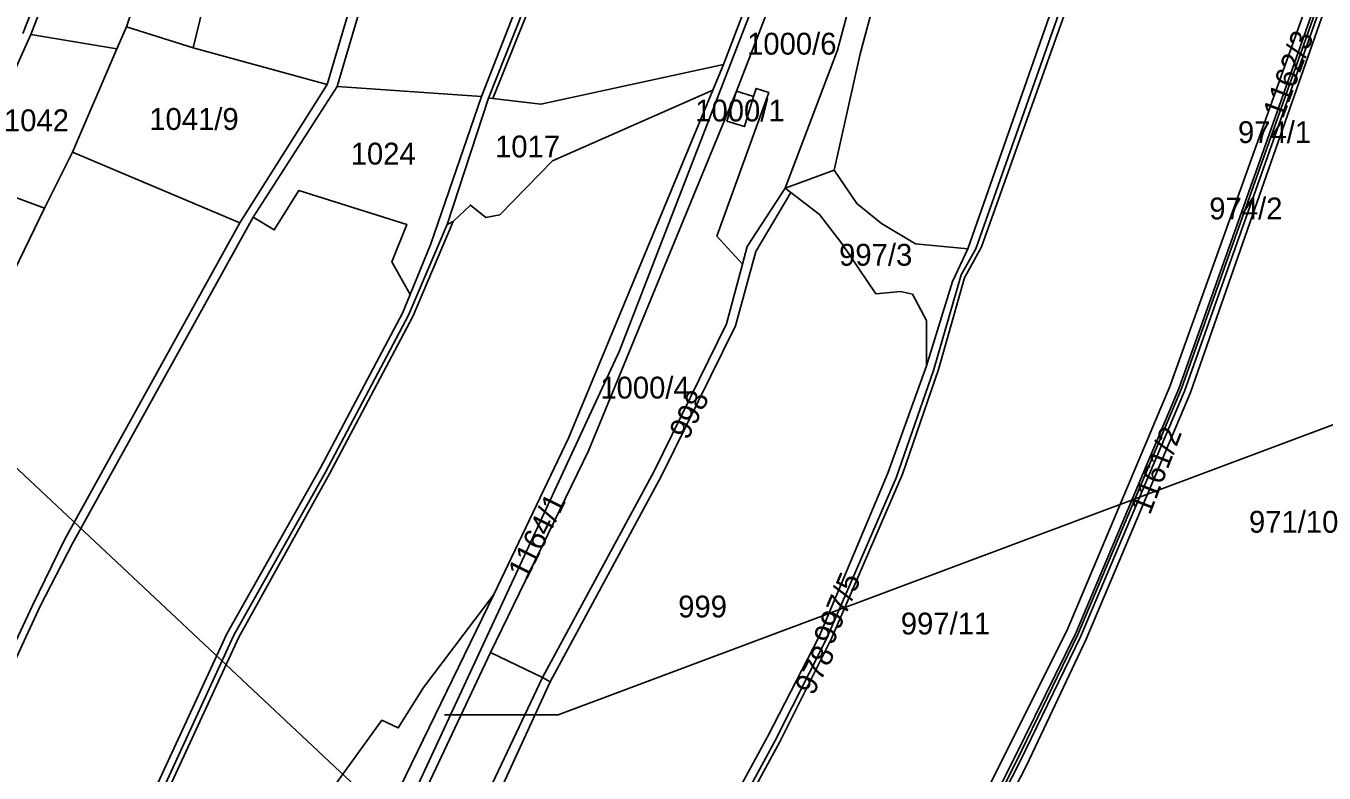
# Model space of a CAD drawing. Extents: x -623250 to -619626, y -1079612 to -1075424.
# Drawn here: x -622013 to -621419, y -1078207 to -1077865 of the extents above; entities that cross this region are included whole.
import ezdxf

# ---------------------------------------------------------------- set-up
doc = ezdxf.new("R2010")
doc.units = 0
for name, color, linetype in [('Parcela nároku', 7, 'Continuous'), ('Parcelní číslo', 7, 'Continuous'), ('Silnice III_35719', 7, 'Continuous'), ('Technická opateření liniová', 7, 'Continuous')]:
    doc.layers.add(name, color=color, linetype=linetype)

msp = doc.modelspace()

# ---------------------------------------------------------------- linework, layer by layer
at = {"layer": 'Parcela nároku'}
for points in [[(-621829.13, -1077522.77), (-621824.86, -1077500.51), (-621819.14, -1077501.16), (-621825.78, -1077523.38), (-621849.57, -1077603.01), (-621883.11, -1077707.18), (-621924.17, -1077825.78), (-621936.26, -1077875.42), (-621966.69, -1077865.76), (-621922.98, -1077733.99), (-621879.19, -1077601.94), (-621854.37, -1077517.58)], [(-621890.55, -1077517.2), (-621904.6, -1077560.62), (-621944.32, -1077679.67), (-621998.88, -1077839.07), (-622010.54, -1077869.22), (-621971.17, -1077875.84), (-621966.69, -1077865.76), (-621922.98, -1077733.99), (-621879.19, -1077601.94), (-621854.37, -1077517.58), (-621852.57, -1077511.42), (-621881.66, -1077506.5)], [(-621760.82, -1077546.14), (-621757.08, -1077532.98), (-621752.84, -1077518.07), (-621734.05, -1077538.24), (-621700.52, -1077565), (-621688.62, -1077557.39), (-621707.64, -1077614.99), (-621717.4, -1077647.19), (-621727.29, -1077687.33), (-621752.14, -1077764.24), (-621804.3, -1077897.68), (-621870.37, -1077892.96), (-621848.84, -1077819.93), (-621826.8, -1077755.86), (-621795.11, -1077653.4)], [(-621936.26, -1077875.42), (-621924.17, -1077825.78), (-621883.11, -1077707.18), (-621849.57, -1077603.01), (-621788.7, -1077621.11), (-621798.63, -1077652.31), (-621831.36, -1077755), (-621853.49, -1077819.24), (-621874.93, -1077892.1)], [(-621587.82, -1077733.09), (-621584.18, -1077724.36), (-621553.71, -1077661.68), (-621546.59, -1077649.72), (-621535.56, -1077639), (-621503.65, -1077646.53), (-621494.85, -1077654.11), (-621483.29, -1077658.41), (-621474.91, -1077659.48), (-621477.29, -1077669.61), (-621480.08, -1077680.18), (-621519.83, -1077790.15), (-621581.92, -1077967.29), (-621605.8, -1077965.02), (-621621.41, -1077955.63), (-621632.68, -1077946.59), (-621643.08, -1077931.33), (-621631.05, -1077878.12), (-621607.68, -1077790.93)], [(-621364.39, -1077678.9), (-621360.94, -1077671.33), (-621356.07, -1077656.62), (-621361.81, -1077680.91), (-621375.21, -1077712.24), (-621395.2, -1077773.48), (-621413.63, -1077833.01), (-621448.87, -1077932.09), (-621484.15, -1078031.22), (-621531.47, -1078143.68), (-621559.31, -1078200.97), (-621633.61, -1078348.03), (-621651.3, -1078390.37), (-621666.67, -1078429.48), (-621674.85, -1078456.45), (-621678.32, -1078456.03), (-621652.48, -1078389.36), (-621636.77, -1078350.51), (-621560.48, -1078200.14), (-621532.5, -1078143.13), (-621485.18, -1078030.89), (-621450, -1077931.7), (-621414.98, -1077832.91), (-621377.7, -1077716.06)], [(-621720.21, -1077686.42), (-621693.63, -1077681.16), (-621626.22, -1077694.86), (-621629.04, -1077709.92), (-621630.91, -1077718.87), (-621693.66, -1077882.95), (-621777.19, -1077901.19), (-621799.13, -1077898.59), (-621745.01, -1077763.9)], [(-621748.3, -1077764.91), (-621801.11, -1077898.36), (-621799.13, -1077898.59), (-621745.01, -1077763.9), (-621720.21, -1077686.42), (-621723.74, -1077687.12)], [(-621536.14, -1078141.02), (-621489.42, -1078030.25), (-621424.75, -1077849.92), (-621379.95, -1077714.81), (-621377.7, -1077716.06), (-621414.98, -1077832.91), (-621450, -1077931.7), (-621485.18, -1078030.89), (-621532.5, -1078143.13), (-621560.48, -1078200.14), (-621636.77, -1078350.51), (-621652.48, -1078389.36), (-621678.32, -1078456.03), (-621682.14, -1078455.7), (-621640.24, -1078349.18), (-621601.13, -1078271)], [(-621620.86, -1077722.51), (-621687.72, -1077895.23), (-621679.96, -1077897.54), (-621678.62, -1077893.9), (-621672.96, -1077895.72), (-621696.62, -1077961.55), (-621684.9, -1077974.23), (-621682.78, -1077966.25), (-621665.46, -1077939.55), (-621641.49, -1077876.43), (-621628.49, -1077827.71), (-621637.34, -1077815.56), (-621641.6, -1077813.11), (-621635.74, -1077793.06), (-621642.47, -1077790.37)], [(-621597.71, -1077729.92), (-621619.49, -1077790.5), (-621628.49, -1077827.71), (-621641.49, -1077876.43), (-621665.46, -1077939.55), (-621643.08, -1077931.33), (-621631.05, -1077878.12), (-621607.68, -1077790.93), (-621587.82, -1077733.09)], [(-621936.26, -1077875.42), (-621966.69, -1077865.76), (-621971.17, -1077875.84), (-621991.43, -1077923.09), (-621914.84, -1077955.44), (-621874.93, -1077892.1)], [(-622010.54, -1077869.22), (-622035.41, -1077924.43), (-622041.01, -1077935.09), (-622004.26, -1077948.64), (-621991.43, -1077923.09), (-621971.17, -1077875.84)], [(-621820.07, -1077956.12), (-621801.11, -1077898.36), (-621799.13, -1077898.59), (-621777.19, -1077901.19), (-621693.66, -1077882.95), (-621698.52, -1077894.68), (-621771.91, -1077927.01), (-621796.01, -1077951.76), (-621802.38, -1077952.89), (-621809.39, -1077947.25), (-621817.29, -1077954.75)], [(-621870.37, -1077892.96), (-621804.3, -1077897.68), (-621827.55, -1077964.94), (-621836.94, -1077988.14), (-621845.42, -1077973.2), (-621838.56, -1077956.15), (-621887.93, -1077940.66), (-621899.15, -1077958.64), (-621908.84, -1077952.82)], [(-621696.62, -1077961.55), (-621684.9, -1077974.23), (-621692.2, -1078001.67), (-621725.28, -1078069.05), (-621776.45, -1078163.32), (-621800.25, -1078151.95), (-621755.36, -1078059.62), (-621687.72, -1077895.23), (-621692.05, -1077908.87), (-621684.09, -1077911.36), (-621679.96, -1077897.54), (-621678.62, -1077893.9), (-621672.96, -1077895.72)], [(-621687.72, -1077895.23), (-621679.96, -1077897.54), (-621684.09, -1077911.36), (-621692.05, -1077908.87)], [(-621632.68, -1077946.59), (-621621.41, -1077955.63), (-621605.8, -1077965.02), (-621581.92, -1077967.29), (-621588.84, -1077982.27), (-621600.73, -1078020.83), (-621600.75, -1078000.02), (-621607.21, -1077988.04), (-621612.61, -1077986.75), (-621623.87, -1077987.92), (-621639.49, -1077964.79), (-621649.7, -1077951.64), (-621662.8, -1077941.45), (-621665.46, -1077939.55), (-621643.08, -1077931.33)], [(-621722.01, -1078071.14), (-621688.22, -1078002.49), (-621678.81, -1077968.47), (-621662.8, -1077941.45), (-621649.7, -1077951.64), (-621639.49, -1077964.79), (-621623.87, -1077987.92), (-621612.61, -1077986.75), (-621607.21, -1077988.04), (-621600.75, -1078000.02), (-621600.73, -1078020.83), (-621618.53, -1078069.92), (-621649.86, -1078144.65), (-621673.38, -1078190.19), (-621712.52, -1078262.15), (-621725.93, -1078289.46), (-621734.43, -1078314.47), (-621779.01, -1078258.82), (-621803.7, -1078232.45), (-621772.94, -1078165.3)], [(-621665.46, -1077939.55), (-621662.8, -1077941.45), (-621678.81, -1077968.47), (-621688.22, -1078002.49), (-621722.01, -1078071.14), (-621772.94, -1078165.3), (-621776.45, -1078163.32), (-621725.28, -1078069.05), (-621692.2, -1078001.67), (-621684.9, -1077974.23), (-621682.78, -1077966.25)], [(-621817.29, -1077954.75), (-621820.07, -1077956.12), (-621837.79, -1077997.65), (-621875.7, -1078069.47), (-621917.7, -1078144.04), (-621989.81, -1078300.86), (-622009.81, -1078350.99), (-622020.37, -1078386.11), (-622048.13, -1078572.96), (-622033.09, -1078484.64), (-622018.08, -1078386.56), (-622007.96, -1078351.4), (-621987.87, -1078301.69), (-621915.38, -1078144.86), (-621873.83, -1078070.23), (-621835.8, -1077998.21)], [(-621830.83, -1078167.93), (-621842.45, -1078186.44), (-621849.93, -1078182.93), (-621874.57, -1078216.88), (-621893.72, -1078261.43), (-621896.45, -1078279.61), (-621935.88, -1078364.97), (-621923.56, -1078371.78), (-621904.78, -1078375.94), (-621900.59, -1078357.45), (-621874.38, -1078283.8), (-621844.4, -1078219.47), (-621798.7, -1078125.48)], [(-621800.25, -1078151.95), (-621830.24, -1078215.74), (-621825.45, -1078225.11), (-621862.83, -1078302.15), (-621843.79, -1078311.14), (-621842.49, -1078311.78), (-621826.5, -1078270.98), (-621808.67, -1078231.35), (-621776.45, -1078163.32)], [(-621779.01, -1078258.82), (-621734.43, -1078314.47), (-621736.18, -1078319.06), (-621786.12, -1078256.36), (-621808.67, -1078231.35), (-621776.45, -1078163.32), (-621772.94, -1078165.3), (-621803.7, -1078232.45)]]:
    msp.add_lwpolyline(points, close=True, dxfattribs=at)
for points in [[(-622014.23, -1077868.74), (-622002.1, -1077838.05), (-621947.29, -1077678.72), (-621930.15, -1077622.95), (-621909.33, -1077559.4), (-621893.59, -1077516.54), (-621890.55, -1077517.2), (-621904.6, -1077560.62), (-621944.32, -1077679.67), (-621998.88, -1077839.07), (-622010.54, -1077869.22), (-622035.41, -1077924.43)], [(-621595.12, -1078274.48), (-621557.95, -1078201.7), (-621530.38, -1078144.73), (-621482.76, -1078032.4), (-621447.54, -1077932.95), (-621412.5, -1077833.54), (-621393.67, -1077773.75), (-621374.06, -1077714.41), (-621361.81, -1077680.91), (-621356.07, -1077656.62), (-621352.61, -1077624.67), (-621351.52, -1077619.03), (-621346.96, -1077620.27), (-621351.15, -1077650.83), (-621352.43, -1077660.2), (-621359.74, -1077683.39), (-621370.61, -1077717.85), (-621410.49, -1077834.12), (-621445.17, -1077933.59), (-621480.01, -1078033.01), (-621527.76, -1078145.86), (-621554.92, -1078203.35), (-621592.05, -1078275.81)], [(-621413.47, -1078234.45), (-621340.92, -1078060.83), (-621287.56, -1077905.65), (-621260.76, -1077824.45), (-621208.08, -1077659.7), (-621214.74, -1077657.83), (-621238.69, -1077651.01), (-621258.47, -1077645.38), (-621278, -1077639.82), (-621296.82, -1077634.46), (-621331.45, -1077654.68), (-621359.74, -1077683.39), (-621370.61, -1077717.85), (-621410.49, -1077834.12), (-621445.17, -1077933.59), (-621480.01, -1078033.01), (-621527.76, -1078145.86), (-621554.92, -1078203.35), (-621592.05, -1078275.81)], [(-622059.07, -1078244.77), (-622006.23, -1078130.73), (-621991.41, -1078102.15), (-621908.84, -1077952.82), (-621870.37, -1077892.96), (-621848.84, -1077819.93), (-621826.8, -1077755.86), (-621795.11, -1077653.4), (-621798.63, -1077652.31), (-621831.36, -1077755), (-621853.49, -1077819.24), (-621874.93, -1077892.1), (-621914.84, -1077955.44), (-621995.11, -1078100.43), (-622009.77, -1078130.49), (-622062.34, -1078242.79)], [(-621706.68, -1078264.18), (-621667.8, -1078192.73), (-621644.39, -1078145.88), (-621611.75, -1078070.36), (-621595.29, -1078022.54), (-621583.38, -1077980.56), (-621575.53, -1077966.39), (-621533.15, -1077847.48), (-621490.7, -1077728.39), (-621473.08, -1077681.08), (-621472.16, -1077677.68), (-621473.46, -1077677.22), (-621472.37, -1077671.75), (-621379.95, -1077714.81), (-621424.75, -1077849.92), (-621489.42, -1078030.25), (-621536.14, -1078141.02), (-621601.13, -1078271)], [(-621706.68, -1078264.18), (-621667.8, -1078192.73), (-621644.39, -1078145.88), (-621611.75, -1078070.36), (-621595.29, -1078022.54), (-621583.38, -1077980.56), (-621575.53, -1077966.39), (-621533.15, -1077847.48), (-621490.7, -1077728.39), (-621473.08, -1077681.08), (-621472.16, -1077677.68), (-621473.46, -1077677.22), (-621474.21, -1077680.94), (-621492.8, -1077728.4), (-621515.41, -1077788.99), (-621578.15, -1077967.24), (-621584.87, -1077979.15), (-621597.61, -1078022.88), (-621614.58, -1078072.06), (-621646.53, -1078145.75), (-621670.16, -1078192.45), (-621708.86, -1078263.97)], [(-621633.61, -1078348.03), (-621559.31, -1078200.97), (-621531.47, -1078143.68), (-621484.15, -1078031.22), (-621448.87, -1077932.09), (-621413.63, -1077833.01), (-621395.2, -1077773.48), (-621375.21, -1077712.24), (-621361.81, -1077680.91), (-621374.06, -1077714.41), (-621393.67, -1077773.75), (-621412.5, -1077833.54), (-621447.54, -1077932.95), (-621482.76, -1078032.4), (-621530.38, -1078144.73), (-621557.95, -1078201.7), (-621595.12, -1078274.48)], [(-621630.91, -1077718.87), (-621693.66, -1077882.95), (-621698.52, -1077894.68), (-621764.51, -1078053.96), (-621798.7, -1078125.48), (-621844.4, -1078219.47)], [(-621830.24, -1078215.74), (-621800.25, -1078151.95), (-621755.36, -1078059.62), (-621687.72, -1077895.23), (-621620.86, -1077722.51)], [(-621992.93, -1078299.5), (-621920.88, -1078143.42), (-621878.07, -1078067.41), (-621840.44, -1077996.77), (-621836.94, -1077988.14), (-621827.55, -1077964.94), (-621804.3, -1077897.68), (-621752.14, -1077764.24)], [(-621748.3, -1077764.91), (-621801.11, -1077898.36), (-621820.07, -1077956.12), (-621837.79, -1077997.65), (-621875.7, -1078069.47), (-621917.7, -1078144.04), (-621989.81, -1078300.86)], [(-621708.86, -1078263.97), (-621670.16, -1078192.45), (-621646.53, -1078145.75), (-621614.58, -1078072.06), (-621597.61, -1078022.88), (-621584.87, -1077979.15), (-621578.15, -1077967.24), (-621515.41, -1077788.99), (-621519.83, -1077790.15), (-621581.92, -1077967.29), (-621588.84, -1077982.27), (-621600.73, -1078020.83), (-621618.53, -1078069.92), (-621649.86, -1078144.65), (-621673.38, -1078190.19), (-621712.52, -1078262.15)], [(-621874.57, -1078216.88), (-621849.93, -1078182.93), (-621842.45, -1078186.44), (-621830.83, -1078167.93), (-621798.7, -1078125.48), (-621764.51, -1078053.96), (-621698.52, -1077894.68), (-621771.91, -1077927.01), (-621796.01, -1077951.76), (-621802.38, -1077952.89), (-621809.39, -1077947.25), (-621817.29, -1077954.75), (-621835.8, -1077998.21), (-621873.83, -1078070.23), (-621915.38, -1078144.86), (-621987.87, -1078301.69)], [(-622164.43, -1078280.38), (-622123.52, -1078182.67), (-622088, -1078106.41), (-622022.63, -1077986.57), (-622004.26, -1077948.64), (-621991.43, -1077923.09), (-621914.84, -1077955.44), (-621995.11, -1078100.43), (-622009.77, -1078130.49), (-622062.34, -1078242.79)], [(-622210.19, -1078288.9), (-622157.77, -1078159.77), (-622137.66, -1078122.83), (-622123.75, -1078092.87), (-622095.72, -1078042.15), (-622084.67, -1078017.47), (-622059.24, -1077971.04), (-622061.18, -1077969.87), (-622041.01, -1077935.09), (-622004.26, -1077948.64), (-622022.63, -1077986.57), (-622088, -1078106.41), (-622123.52, -1078182.67), (-622164.43, -1078280.38)], [(-622059.07, -1078244.77), (-622006.23, -1078130.73), (-621991.41, -1078102.15), (-621908.84, -1077952.82), (-621899.15, -1077958.64), (-621887.93, -1077940.66), (-621838.56, -1077956.15), (-621845.42, -1077973.2), (-621836.94, -1077988.14), (-621840.44, -1077996.77), (-621878.07, -1078067.41), (-621920.88, -1078143.42), (-621992.93, -1078299.5)]]:
    msp.add_lwpolyline(points, dxfattribs=at)
at = {"layer": 'Silnice III_35719'}
for p, q in [((-621741.17, -1078013.99), (-621626.71, -1077718.15)), ((-621875.82, -1078303.64), (-621741.17, -1078013.99))]:
    msp.add_line(p, q, dxfattribs=at)
at = {"layer": 'Technická opateření liniová'}
for p, q in [((-621844.2, -1078229.72), (-622119.57, -1077971.37)), ((-621769.2, -1078180.45), (-621409.92, -1078046.02)), ((-621821.3, -1078180.45), (-621769.2, -1078180.45))]:
    msp.add_line(p, q, dxfattribs=at)

# ---------------------------------------------------------------- texts
at = {"layer": 'Parcelní číslo'}
for s, rotation, p in [('1162/3', 69.63534, (-621437.74, -1077908.24)), ('998', 62.9595, (-621710.04, -1078055.17)), ('1161/2', 68.73165, (-621498.56, -1078089.38)), ('1164/1', 63.45414, (-621783.73, -1078119.12)), ('997/5', 67.02309, (-621643.64, -1078149.03)), ('978', 62.55432, (-621652.65, -1078172.04))]:
    msp.add_text(s, height=10, rotation=rotation, dxfattribs=at).set_placement(p)
for s, p in [('1000/6', (-621682.84, -1077878.46)), ('1042', (-622022.83, -1077913.5)), ('1041/9', (-621956.34, -1077912.9)), ('1000/1', (-621706.57, -1077909.03)), ('974/1', (-621458.27, -1077918.91)), ('1024', (-621864.19, -1077928.74)), ('1017', (-621798.16, -1077925.47)), ('974/2', (-621471.39, -1077953.83)), ('997/3', (-621640.75, -1077975.01)), ('1000/4', (-621749.98, -1078035.77)), ('971/10', (-621453.23, -1078097.14)), ('999', (-621714.36, -1078135.89)), ('997/11', (-621612.52, -1078143.7))]:
    msp.add_text(s, height=10, dxfattribs=at).set_placement(p)

doc.saveas('drawing.dxf')
